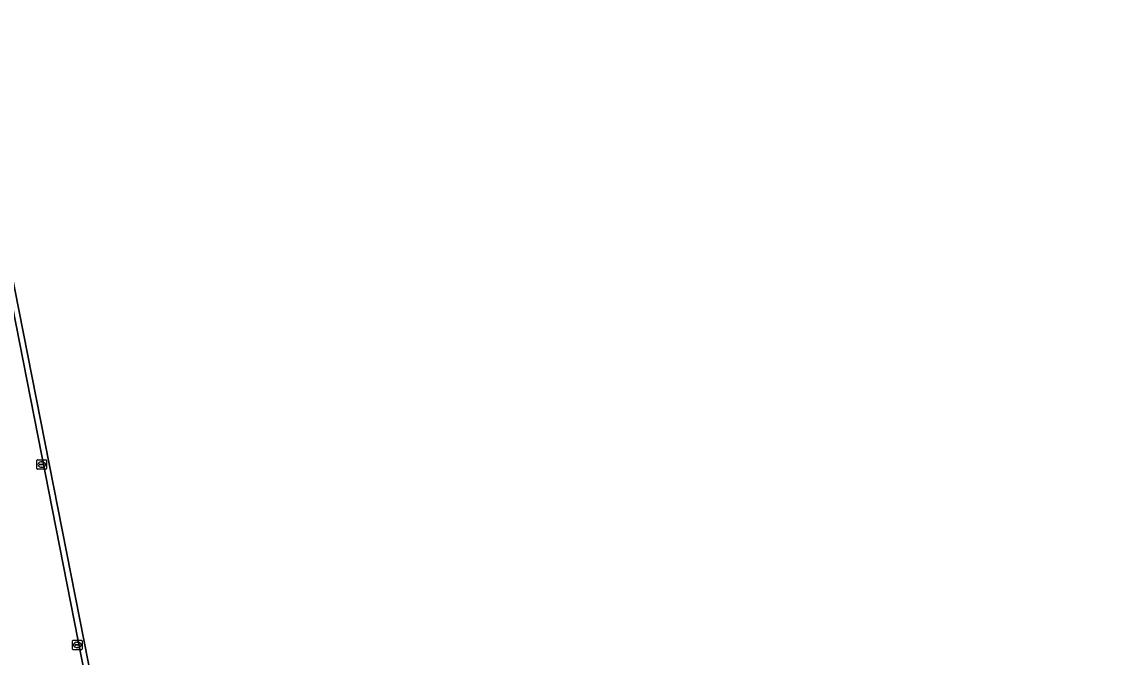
# Model space of a CAD drawing. Extents: x 154324 to 155744, y 382937 to 384188.
# Drawn here: x 154446.7 to 154562, y 383057.2 to 383124 of the extents above; entities that cross this region are included whole.
import ezdxf

# ---------------------------------------------------------------- set-up
doc = ezdxf.new("R2010")
doc.units = 0
for name, color, linetype in [('IMGEO_Bouwland', 7, 'Continuous'), ('IMGEO_Kolk', 7, 'Continuous'), ('IMGEO_Rijbaan_lokaal_gesloten', 7, 'Continuous')]:
    doc.layers.add(name, color=color, linetype=linetype)

msp = doc.modelspace()

# ---------------------------------------------------------------- linework, layer by layer
at = {"layer": 'IMGEO_Bouwland'}
msp.add_lwpolyline([(154562.03, 383175.54), (154561.39, 383175.43), (154560.93, 383178.26), (154468.8, 383162.6), (154469.46, 383158.8), (154442.14, 383154.08), (154422.8, 383252.54), (154415.36, 383251.02), (154421.39, 383220.37), (154444.99, 383100.45), (154464.56, 383001.13), (154467.07, 382988.35)], dxfattribs=at)
at = {"layer": 'IMGEO_Kolk'}
for p, q in [((154448.24, 383076.99), (154448.24, 383077.84)), ((154448.31, 383077.92), (154449.17, 383077.92)), ((154449.17, 383076.91), (154448.31, 383076.91)), ((154448.5, 383077.41), (154448.5, 383077.42)), ((154448.54, 383077.46), (154448.94, 383077.46)), ((154448.93, 383077.37), (154448.54, 383077.37)), ((154448.75, 383077.14), (154448.72, 383077.14)), ((154448.73, 383077.69), (154448.75, 383077.69)), ((154448.98, 383077.42), (154448.98, 383077.41)), ((154449.24, 383077.84), (154449.24, 383076.99)), ((154451.99, 383058.01), (154451.99, 383058.87)), ((154452.06, 383058.94), (154452.91, 383058.94)), ((154452.25, 383058.43), (154452.25, 383058.45)), ((154452.29, 383058.48), (154452.69, 383058.48)), ((154452.48, 383058.72), (154452.5, 383058.72)), ((154452.73, 383058.45), (154452.73, 383058.43)), ((154452.99, 383058.87), (154452.99, 383058.01)), ((154452.91, 383057.94), (154452.06, 383057.94)), ((154452.68, 383058.4), (154452.29, 383058.4)), ((154452.5, 383058.16), (154452.47, 383058.16))]:
    msp.add_line(p, q, dxfattribs=at)
for points in [[(154448.24, 383076.99), (154448.24, 383077.84)], [(154448.31, 383077.92), (154449.17, 383077.92)], [(154449.17, 383076.91), (154448.31, 383076.91)], [(154449.24, 383077.84), (154449.24, 383076.99)], [(154451.99, 383058.01), (154451.99, 383058.87)], [(154452.06, 383058.94), (154452.91, 383058.94)], [(154452.99, 383058.87), (154452.99, 383058.01)], [(154452.91, 383057.94), (154452.06, 383057.94)]]:
    msp.add_lwpolyline(points, dxfattribs=at)
for centre, radius, start, end in [((154448.31, 383077.84), 0.0765, 91.552, 178.448), ((154448.31, 383077.84), 0.0765, 91.552, 178.448), ((154448.31, 383076.99), 0.0765, 181.552, 268.448), ((154448.31, 383076.99), 0.0765, 181.552, 268.448), ((154448.54, 383077.42), 0.0403, 85.8775, 175.7526), ((154448.53, 383077.41), 0.0366, 178.938, 274.7102), ((154448.94, 383077.41), 0.043, 264.8664, 352.4533), ((154448.94, 383077.42), 0.0386, 1.7309, 96.639), ((154449.16, 383077.84), 0.0765, 1.552, 88.448), ((154449.16, 383077.84), 0.0765, 1.552, 88.448), ((154449.16, 383076.99), 0.0765, 271.552, 358.448), ((154449.16, 383076.99), 0.0765, 271.552, 358.448), ((154452.06, 383058.86), 0.0765, 91.552, 178.448), ((154452.06, 383058.86), 0.0765, 91.552, 178.448), ((154452.29, 383058.44), 0.0403, 85.8775, 175.7526), ((154452.69, 383058.44), 0.0386, 1.7309, 96.639), ((154452.91, 383058.86), 0.0765, 1.552, 88.448), ((154452.91, 383058.86), 0.0765, 1.552, 88.448), ((154452.06, 383058.01), 0.0765, 181.552, 268.448), ((154452.06, 383058.01), 0.0765, 181.552, 268.448), ((154452.28, 383058.43), 0.0366, 178.938, 274.7102), ((154452.69, 383058.44), 0.043, 264.8664, 352.4533), ((154452.91, 383058.01), 0.0765, 271.552, 358.448), ((154452.91, 383058.01), 0.0765, 271.552, 358.448)]:
    msp.add_arc(centre, radius, start, end, dxfattribs=at)
for centre, major_axis, ratio, start_param, end_param in [((154448.73, 383077.41), (-0.387, 0.002), 0.722429, 4.712389, 7.853982), ((154448.75, 383077.41), (-0.39, 0.002), 0.717154, 1.570796, 4.712389), ((154452.47, 383058.44), (-0.387, 0.002), 0.722429, 4.712389, 7.853982), ((154452.5, 383058.44), (-0.39, 0.002), 0.717154, 1.570796, 4.712389)]:
    msp.add_ellipse(centre, major_axis=major_axis, ratio=ratio, start_param=start_param, end_param=end_param, dxfattribs=at)
at = {"layer": 'IMGEO_Rijbaan_lokaal_gesloten'}
for points in [[(154400.66, 383322.48), (154411.51, 383267.43), (154432.24, 383162.26), (154453.69, 383053.15), (154463.94, 383001.02), (154466.46, 382988.22)], [(154466.46, 382988.22), (154463.94, 383001.02), (154453.69, 383053.15), (154432.24, 383162.26), (154411.51, 383267.43), (154400.66, 383322.48)], [(154467.07, 382988.35), (154464.56, 383001.13), (154444.99, 383100.45), (154421.39, 383220.37), (154415.36, 383251.02), (154401.25, 383322.6)]]:
    msp.add_lwpolyline(points, dxfattribs=at)

doc.saveas('drawing.dxf')
